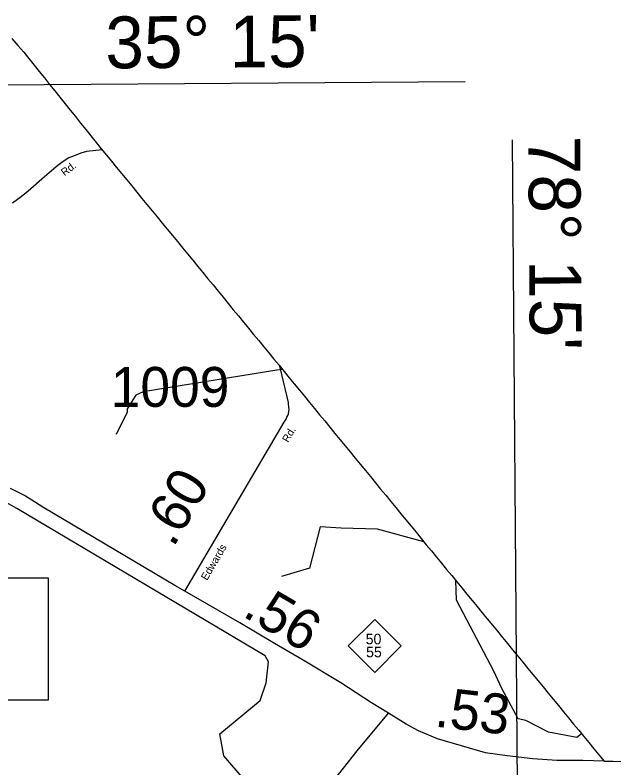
# Model space of a CAD drawing. Extents: x 2093524 to 2270757, y 289120 to 570408.
# Drawn here: x 2217719 to 2225225, y 537955 to 547388 of the extents above; entities that cross this region are included whole.
import ezdxf

# ---------------------------------------------------------------- set-up
doc = ezdxf.new("R2010")
doc.units = 0
for name, color, linetype in [('Exist Boundary Political CountyLine', 7, 'Continuous'), ('Exist Hydrographic Creek Single Shore', 7, 'Continuous'), ('Exist Hydrographic Misc Water Feature', 7, 'Continuous'), ('Exist Road Primary NC Attributed', 7, 'Continuous'), ('Exist Road Primary NC Mileage Hundredths English Label', 7, 'Continuous'), ('Exist Road Primary NC Shield CELL', 7, 'Continuous'), ('Exist Road Primary NC Shield Number Label', 7, 'Continuous'), ('Exist Road Secondary Mileage Hundredths English Label', 7, 'Continuous'), ('Exist Road Secondary Structure Standard Bridge Number Label', 7, 'Continuous'), ('Exist Road Secondary Type 51 Attributed', 7, 'Continuous'), ('Exist Road Secondary Type 51 Label', 7, 'Continuous'), ('Exist Road Secondary Type 51 Number Label', 7, 'Continuous'), ('Map Preparation Longitude Latitude Label', 7, 'Continuous'), ('Map Preparation Longitude Latitude Lines', 7, 'Continuous')]:
    doc.layers.add(name, color=color, linetype=linetype)

msp = doc.modelspace()

# ---------------------------------------------------------------- linework, layer by layer
at = {"layer": 'Exist Boundary Political CountyLine'}
for points in [[(2217677.2, 547092.1), (2217752.5, 547007.8), (2217828, 546923.4), (2217892.8, 546842.6), (2217957.5, 546761.8), (2218022.2, 546681), (2218087, 546600.2), (2218151.8, 546519.4), (2218216.5, 546438.6), (2218281.2, 546357.8), (2218346, 546277), (2218410.8, 546196.2), (2218475.5, 546115.4), (2218540.2, 546034.6), (2218605.2, 545953.8), (2218670, 545873.1), (2218734.8, 545792.2), (2218799.5, 545711.4), (2218863, 545633.9), (2218926.8, 545556.4), (2218990.2, 545479), (2219054, 545401.5), (2219117.8, 545324)], [(2219117.8, 545324), (2219181.2, 545246.5), (2219245, 545169), (2219308.8, 545091.5), (2219372.2, 545014), (2219436, 544936.5), (2219499.5, 544859), (2219563.2, 544781.5), (2219627, 544704.1), (2219690.5, 544626.6), (2219754.2, 544549.1), (2219817.8, 544471.6), (2219881.5, 544394.1), (2219945.2, 544316.6), (2220008.8, 544239.1), (2220072.5, 544161.6), (2220136, 544084.1), (2220199.8, 544006.6), (2220263.5, 543929.1), (2220327, 543851.6), (2220390.8, 543774.1), (2220454.5, 543696.6), (2220518, 543619.1), (2220581.8, 543541.6), (2220645.2, 543464.1), (2220709, 543386.6), (2220772.8, 543309.2), (2220836.2, 543231.7), (2220900, 543154.2), (2220963.5, 543076.7), (2221027.2, 542999.2), (2221091, 542921.7), (2221154.5, 542844.2), (2221218.2, 542766.7), (2221281.8, 542689.2), (2221345.5, 542611.7), (2221409.2, 542534.2), (2221472.8, 542456.8), (2221536.5, 542379.2), (2221600, 542301.8), (2221663.8, 542224.2), (2221727.5, 542146.8), (2221791, 542069.2), (2221854.8, 541991.8), (2221918.5, 541914.2), (2221982, 541836.8), (2222045.8, 541759.3), (2222109.2, 541681.8), (2222173, 541604.3), (2222236.8, 541526.8), (2222300.2, 541449.3), (2222364, 541371.8), (2222427.5, 541294.3), (2222491.2, 541216.8), (2222555, 541139.3), (2222618.5, 541061.9), (2222682.2, 540984.4), (2222745.8, 540906.9), (2222809.5, 540829.4), (2222873.2, 540751.9), (2222936.8, 540674.4), (2223000.5, 540596.9), (2223064, 540519.4), (2223127.8, 540441.9), (2223191.5, 540364.4), (2223255, 540286.9), (2223318.8, 540209.4), (2223382.5, 540131.9), (2223446, 540054.4), (2223509.8, 539976.9), (2223573.2, 539899.4), (2223637, 539821.9), (2223700.8, 539744.4), (2223764.2, 539667), (2223828, 539589.5), (2223891.5, 539512), (2223955.2, 539434.5), (2224019, 539357), (2224082.5, 539279.5), (2224146.2, 539202), (2224209.8, 539124.5), (2224273.5, 539047), (2224337.2, 538969.5), (2224400.8, 538892.1), (2224464.5, 538814.6), (2224528.2, 538737.1), (2224591.8, 538659.6), (2224655.5, 538582.1), (2224719, 538504.6), (2224782.8, 538427.1), (2224846.5, 538349.6), (2224910, 538272.1), (2224973.8, 538194.6), (2225037.2, 538117.1), (2225101, 538039.6), (2225213.5, 538037.9), (2225326, 538036.1)]]:
    msp.add_lwpolyline(points, dxfattribs=at)
at = {"layer": 'Exist Hydrographic Creek Single Shore'}
msp.add_lwpolyline([(2220589.2, 537808.4), (2220337.2, 538108.6), (2220285.1, 538381.9), (2220790.1, 538801.4), (2220864.2, 539019.7), (2220895.1, 539284.7), (2220853.1, 539361.1), (2217742, 541204.7), (2216939.1, 541650.6)], dxfattribs=at)
at = {"layer": 'Exist Hydrographic Misc Water Feature'}
for points in [[(2221069.3, 542947.9), (2220999, 542936.8), (2219323.2, 542665.3), (2219232.2, 542624.5), (2219124.1, 542456.1), (2219125.1, 542413.4), (2218985.1, 542130.8)], [(2222842.4, 540789.3), (2222259.9, 540946.7), (2221805.7, 540960.7), (2221542.2, 540974.7), (2221410.4, 540458.6), (2221060, 540354.8)], [(2224819.8, 538381.9), (2224757.7, 538335.2), (2224404.4, 538402.6), (2224118.5, 538548.4), (2224023.2, 538570.9), (2223821.3, 538952.3), (2223717.6, 539165.5), (2223249.5, 540057.5), (2223243.3, 540301.3)]]:
    msp.add_lwpolyline(points, dxfattribs=at)
at = {"layer": 'Exist Road Primary NC Attributed'}
for points in [[(2219845, 540168.8), (2219722.8, 540239.9), (2218068.8, 541220.1), (2217836, 541368.5), (2217663.2, 541455.3)], [(2222398.5, 538641.1), (2222185.7, 538771.7), (2221802, 539020.8), (2221330.5, 539303.5), (2220969, 539514.8), (2220535.7, 539773.8), (2219845, 540168.8)], [(2225101.1, 538039.4), (2224835.1, 538046.6), (2224509.3, 538049.9), (2224207.4, 538069.4), (2223887.7, 538105.7), (2223615.3, 538145.6), (2223014.6, 538319.4), (2222775.9, 538419.6), (2222621.4, 538502.8), (2222398.5, 538641.1)]]:
    msp.add_lwpolyline(points, dxfattribs=at)
at = {"layer": 'Exist Road Primary NC Shield CELL'}
msp.add_lwpolyline([(2221893.7, 539483), (2222226.7, 539816), (2222559.7, 539483), (2222226.7, 539150)], close=True, dxfattribs=at)
at = {"layer": 'Exist Road Secondary Structure Standard Bridge Number Label'}
msp.add_lwpolyline([(2214417.3, 540338.8), (2218133.2, 540338.8), (2218133.2, 538802.4), (2214417.3, 538802.4)], close=True, dxfattribs=at)
at = {"layer": 'Exist Road Secondary Type 51 Attributed'}
for points in [[(2218808.8, 545700.1), (2218613.9, 545678.1), (2218542.3, 545655.6), (2218470.2, 545629.1), (2218392.5, 545598.6), (2218323, 545552.1), (2218255.4, 545501.6), (2218203.5, 545461.3), (2218086.3, 545360.4), (2217883.6, 545181.1), (2217796.2, 545108.7), (2217684.7, 545030)], [(2219845, 540168.8), (2221092.1, 542286.5), (2221115.9, 542326.7), (2221125.5, 542348.8), (2221139.4, 542370.8), (2221145.4, 542392.7), (2221151.2, 542418.8), (2221154.8, 542450.9), (2221150.8, 542464.7), (2221150.7, 542476.9), (2221148.7, 542488.7), (2221146.7, 542504.8), (2221144.3, 542532.8), (2221130, 542604.6), (2221037.5, 542986.7)], [(2221665.2, 537734.8), (2222005.2, 538168.5), (2222398.5, 538641.1)]]:
    msp.add_lwpolyline(points, dxfattribs=at)
at = {"layer": 'Map Preparation Longitude Latitude Lines'}
for p, q in [((2216557, 546505.7), (2223359, 546554.3)), ((2224018.6, 537369.4), (2223954.7, 545825.6))]:
    msp.add_line(p, q, dxfattribs=at)

# ---------------------------------------------------------------- texts
at = {"layer": 'Exist Road Primary NC Mileage Hundredths English Label'}
for s, rotation, p in [('.56', 329.69105, (2220554, 539863.6)), ('.53', 353.53251, (2222966.9, 538474.5))]:
    msp.add_text(s, height=500, rotation=rotation, dxfattribs=at).set_placement(p)
at = {"layer": 'Exist Road Primary NC Shield Number Label'}
for s, p in [('50', (2222113.3, 539503.5)), ('55', (2222118.3, 539341.2))]:
    msp.add_text(s, height=132.5, dxfattribs=at).set_placement(p)
at = {"layer": 'Exist Road Secondary Mileage Hundredths English Label'}
msp.add_text('.60', height=500, rotation=59.50675, dxfattribs=at).set_placement((2219701, 540705.5))
at = {"layer": 'Exist Road Secondary Type 51 Label'}
for s, rotation, p in [('Rd.', 36.73842, (2218338.6, 545366)), ('Rd.', 59.50674, (2221141.8, 542025.1)), ('Edwards', 59.50674, (2220124.3, 540297))]:
    msp.add_text(s, height=95, rotation=rotation, dxfattribs=at).set_placement(p)
at = {"layer": 'Exist Road Secondary Type 51 Number Label'}
msp.add_text('1009', height=500, dxfattribs=at).set_placement((2218917.7, 542479))
at = {"layer": 'Map Preparation Longitude Latitude Label'}
for s, rotation, p in [("35° 15'", 0.40883, (2218852.4, 546719)), ("78° 15'", 270.43287, (2224151.2, 545872.8))]:
    msp.add_text(s, height=650, rotation=rotation, dxfattribs=at).set_placement(p)

doc.saveas('drawing.dxf')
